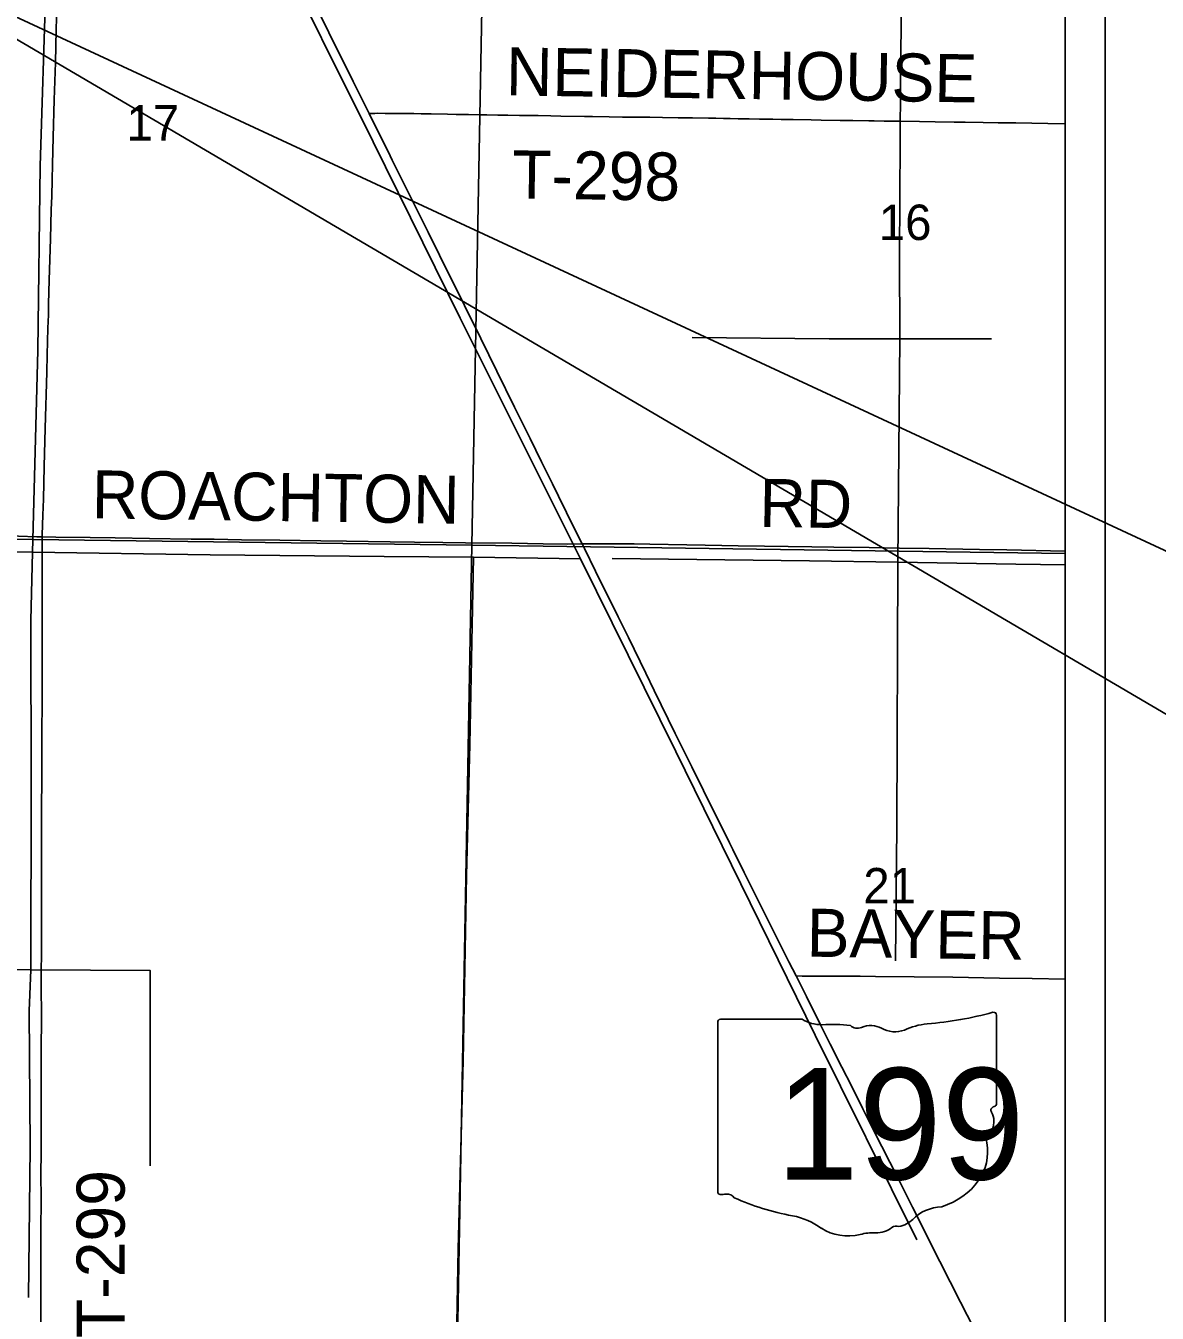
# Model space of a CAD drawing. Extents: x -5.6 to 34, y 0 to 22.
# Drawn here: x 6.304 to 9.13, y 14.869 to 18.084 of the extents above; entities that cross this region are included whole.
import ezdxf

# ---------------------------------------------------------------- set-up
doc = ezdxf.new("R2010")
doc.units = 0
for name, color, linetype in [('GM_X_County_Road', 7, 'Continuous'), ('GM_X_County_Road_Text', 7, 'Continuous'), ('GM_X_Minor_River', 7, 'Continuous'), ('GM_X_Section', 7, 'Continuous'), ('GM_X_Section_Text', 7, 'Continuous'), ('GM_X_State_Location', 7, 'Continuous'), ('GM_X_State_Route', 7, 'Continuous'), ('GM_X_State_Shield', 7, 'Continuous'), ('GM_X_Township', 7, 'Continuous'), ('GM_X_Township_Road', 7, 'Continuous'), ('GM_X_Township_Road_Text', 7, 'Continuous'), ('SH_Data', 7, 'Continuous'), ('SH_Text', 7, 'Continuous')]:
    doc.layers.add(name, color=color, linetype=linetype)

msp = doc.modelspace()

# ---------------------------------------------------------------- linework, layer by layer
at = {"layer": 'GM_X_County_Road'}
for points in [[(6.155, 16.8104), (6.227, 16.8099), (6.2861, 16.809), (6.3321, 16.8081), (6.3452, 16.8079)], [(6.3452, 16.8079), (6.3793, 16.8073), (6.4647, 16.8062), (6.5277, 16.8052), (6.613, 16.8038), (6.7168, 16.8022), (6.7745, 16.8015), (6.8428, 16.8003), (6.9387, 16.7992), (7.0411, 16.7981), (7.1054, 16.797), (7.2144, 16.7955), (7.2748, 16.7947), (7.3457, 16.7938), (7.4022, 16.7928), (7.5177, 16.7918), (7.5965, 16.7904), (7.6569, 16.7897), (7.6937, 16.79)], [(7.6937, 16.79), (7.7724, 16.7906), (7.8236, 16.7901), (7.863, 16.7892), (7.9549, 16.7875), (8.0009, 16.7866), (8.0429, 16.7857), (8.0836, 16.7853), (8.1492, 16.7841), (8.2674, 16.7825), (8.3225, 16.7819), (8.4105, 16.7807), (8.4867, 16.7797), (8.5602, 16.7786), (8.6862, 16.7765), (8.7545, 16.7749), (8.9, 16.772)]]:
    msp.add_lwpolyline(points, dxfattribs=at)
at = {"layer": 'GM_X_Minor_River'}
for points in [[(8.555, 20.9), (8.5465, 20.6373), (8.5247, 19.8744), (8.5123, 19.4145), (8.5029, 18.8743), (8.495, 18.4512), (8.4884, 17.9407), (8.486, 17.5111), (8.4872, 17.3019), (8.4824, 16.7441), (8.4793, 16.0837), (8.4766, 15.7495)], [(8.5297, 15.0523), (8.2755, 15.5636), (7.9273, 16.2717), (7.6894, 16.7524), (7.3893, 17.3541), (7.1716, 17.7937), (6.9143, 18.3107), (6.6663, 18.81), (6.5263, 19.0874), (6.6472, 19.2446), (6.7802, 19.4137), (6.9563, 19.6407), (7.1015, 19.8281), (7.228, 19.9844), (7.2483, 20.0122), (7.2596, 20.0201), (7.2772, 20.0231), (7.3001, 20.0228)], [(6.3107, 14.9085), (6.3148, 15.2836), (6.3128, 15.6243), (6.3166, 15.7268), (6.3177, 16.1789), (6.3167, 16.5989), (6.3206, 16.7696), (6.3343, 17.2728), (6.3403, 17.7344), (6.3541, 18.1823), (6.3684, 18.6678), (6.3725, 18.8561)], [(7.9687, 17.3052), (8.3109, 17.3025), (8.4872, 17.3019), (8.7162, 17.3022)], [(5.4263, 16.7816), (5.5524, 16.7792), (5.8395, 16.774), (6.3206, 16.7696), (6.7649, 16.7624), (7.1996, 16.7586), (7.4222, 16.7566), (7.6894, 16.7524)], [(7.3779, 14.7044), (7.3837, 15.0298), (7.3962, 15.4993), (7.4047, 15.9625), (7.4129, 16.2894), (7.4222, 16.7566)], [(7.7684, 16.7538), (8.2614, 16.7477), (8.4824, 16.7441), (8.7767, 16.7396), (8.9, 16.7381)], [(5.7948, 15.7318), (6.3166, 15.7268), (6.6149, 15.7247), (6.6149, 15.2374)]]:
    msp.add_lwpolyline(points, dxfattribs=at)
at = {"layer": 'GM_X_Section'}
for points in [[(5.3166, 18.9352), (7.4578, 18.9294), (7.4183, 16.7871), (5.2895, 16.8144)], [(8.9, 16.7658), (8.9, 18.906), (7.4578, 18.9294), (7.4183, 16.7871)], [(5.2895, 16.8144), (7.4183, 16.7871), (7.3798, 14.6657), (5.2575, 14.6921)], [(8.9, 14.6404), (8.9, 16.7658), (7.4183, 16.7871), (7.3798, 14.6657)]]:
    msp.add_lwpolyline(points, close=True, dxfattribs=at)
at = {"layer": 'GM_X_State_Route'}
for points in [[(7.1617, 17.8648), (7.1517, 17.8849), (7.1222, 17.945), (7.0612, 18.0672), (7.0158, 18.159), (6.9858, 18.2189), (6.9367, 18.3191), (6.9078, 18.3766), (6.8903, 18.4119), (6.8741, 18.4449), (6.8335, 18.5274), (6.7807, 18.6331), (6.7483, 18.6991), (6.7482, 18.6994)], [(8.6718, 14.8323), (8.6388, 14.8965), (8.5872, 14.9984), (8.5186, 15.1344), (8.4819, 15.2071), (8.4226, 15.3243), (8.395, 15.3795), (8.3662, 15.437), (8.3425, 15.4839), (8.3135, 15.5413), (8.2892, 15.5894), (8.2538, 15.6598), (8.2279, 15.7113), (8.2102, 15.7466), (8.1684, 15.83), (8.1361, 15.8945), (8.0985, 15.97), (8.0699, 16.0273), (8.0617, 16.0437), (7.9968, 16.1743), (7.9677, 16.2331), (7.9264, 16.3167), (7.8738, 16.424), (7.8524, 16.4676), (7.8091, 16.556), (7.7834, 16.6078), (7.7273, 16.7222), (7.6993, 16.7787), (7.6937, 16.79), (7.6749, 16.8281), (7.6345, 16.9092), (7.6194, 16.9398), (7.5921, 16.9952), (7.5638, 17.0529), (7.5248, 17.1318), (7.4804, 17.2212), (7.4405, 17.3026), (7.3997, 17.3849), (7.3375, 17.5109), (7.3089, 17.5686), (7.2831, 17.6202), (7.2469, 17.6932), (7.2196, 17.7485), (7.2091, 17.7697), (7.1887, 17.8109), (7.1617, 17.8648)]]:
    msp.add_lwpolyline(points, dxfattribs=at)
at = {"layer": 'GM_X_State_Shield'}
for p, q in [((8.0323, 15.5958), (8.0323, 15.1732)), ((8.243, 15.6031), (8.0392, 15.6031)), ((8.7284, 15.3925), (8.7284, 15.6136)), ((8.7283, 15.3925), (8.7284, 15.3925))]:
    msp.add_line(p, q, dxfattribs=at)
for centre, major_axis, start_param, end_param in [((8.0403, 15.5967), (0.00806, 0), 1.712693, 3.28349), ((8.2916, 15.6522), (0.0782, 0), 4.042523, 4.731795), ((8.3175, 15.3658), (0.2808, 0), 1.404758, 1.657858), ((8.5746, 15.474), (0.1485, 0), 1.699011, 2.107814), ((8.4805, 16.1793), (0.7382, 0), 4.814394, 5.042369), ((8.7207, 15.6145), (0.00775, 0), 6.141152, 7.989035), ((8.3813, 15.5989), (0.0226, 0), 3.836095, 5.185415), ((8.4144, 15.5501), (0.0469, 0), 0.950623, 2.079405), ((8.4749, 15.6171), (0.0564, 0), 4.081561, 5.145723), ((8.7266, 15.3763), (0.012, 0), 1.883978, 3.671073), ((8.6503, 15.3483), (0.072, 0), 5.934695, 6.695948), ((8.7201, 15.3916), (0.00829, 0), 5.05454, 6.418171), ((8.7562, 15.3), (0.0524, 0), 2.387724, 3.262537), ((8.5218, 15.2718), (0.1846, 0), 5.101752, 6.440018), ((8.0404, 15.1723), (0.00814, 0), 3.00124, 4.508301), ((8.0416, 15.2155), (0.0621, 0), 4.665946, 4.897461), ((8.0543, 15.1488), (0.0224, 0), 0.519207, 1.627899), ((8.337, 15.5285), (0.5331, 0), 4.195997, 4.488961), ((8.178, 14.9833), (0.1668, 0), 0.823519, 1.323587), ((8.5997, 15.0545), (0.1011, 0), 1.647645, 2.488434), ((8.3584, 15.1467), (0.1058, 0), 4.026481, 4.996735), ((8.4273, 15.1151), (0.0564, 0), 4.691044, 5.507374), ((8.4783, 15.0741), (0.0159, 0), 1.147584, 2.315152), ((8.4715, 15.1322), (0.0597, 0), 4.937069, 5.64225), ((8.4196, 15.0006), (0.087, 0), 1.495662, 1.94098)]:
    msp.add_ellipse(centre, major_axis=major_axis, ratio=0.8, start_param=start_param, end_param=end_param, dxfattribs=at)
at = {"layer": 'GM_X_Township'}
msp.add_lwpolyline([(3.0636, 14.1), (8.9, 14.1), (8.9, 20.9), (2.1, 20.9), (2.1, 16.9108), (2.7242, 16.8707), (3.1388, 16.8616), (3.0745, 14.7121)], close=True, dxfattribs=at)
at = {"layer": 'GM_X_Township_Road'}
for points in [[(6.3452, 16.8079), (6.3453, 16.8128), (6.3469, 16.8615), (6.3482, 16.9021), (6.3504, 16.9834), (6.3529, 17.0793), (6.3567, 17.2185), (6.3576, 17.2618), (6.3596, 17.3288), (6.3605, 17.3616), (6.3613, 17.3892), (6.3627, 17.4483), (6.3634, 17.4745), (6.3657, 17.552), (6.3677, 17.6242), (6.3689, 17.6583), (6.3703, 17.699), (6.3713, 17.7371), (6.3728, 17.8053), (6.3753, 17.8986), (6.378, 17.9918), (6.3803, 18.0732), (6.3819, 18.1336)], [(7.1617, 17.8648), (7.1759, 17.8651), (7.1838, 17.8652), (7.2021, 17.8651), (7.2467, 17.8645), (7.273, 17.8643), (7.2914, 17.864), (7.3163, 17.8636), (7.357, 17.863), (7.3794, 17.8625), (7.4096, 17.862), (7.4384, 17.8614), (7.4555, 17.861), (7.4831, 17.8609), (7.508, 17.8603), (7.5369, 17.86), (7.5671, 17.8596), (7.5842, 17.8593), (7.6157, 17.8589), (7.6406, 17.8584), (7.6998, 17.8574), (7.7195, 17.8573), (7.7615, 17.8567), (7.7943, 17.8559), (7.8376, 17.8555), (7.8626, 17.8552), (7.8941, 17.8551), (7.9335, 17.8542), (7.9689, 17.8537), (8.0096, 17.8528), (8.028, 17.8528), (8.0464, 17.8526), (8.0635, 17.8521), (8.0832, 17.8516), (8.1107, 17.8512), (8.137, 17.8506), (8.1698, 17.8506), (8.1908, 17.8501), (8.221, 17.8497), (8.2657, 17.8489), (8.2906, 17.8483), (8.3379, 17.8476), (8.3694, 17.8473), (8.4101, 17.8465), (8.4233, 17.8463), (8.4482, 17.8459), (8.4653, 17.8455), (8.4863, 17.8453), (8.5362, 17.8446), (8.5756, 17.8438), (8.6228, 17.8434), (8.6504, 17.8428), (8.6951, 17.8422), (8.7331, 17.8416), (8.7765, 17.841), (8.8566, 17.8397), (8.9, 17.8393)], [(6.3416, 14.8073), (6.3418, 14.8796), (6.3419, 14.915), (6.3417, 14.9833), (6.3421, 15.0805), (6.3422, 15.1488), (6.3421, 15.2223), (6.3423, 15.2644), (6.3426, 15.4036), (6.3428, 15.4758), (6.343, 15.5375), (6.3433, 15.5953), (6.3426, 15.7017), (6.3431, 15.7884), (6.3435, 15.9079), (6.3436, 15.9631), (6.3438, 16.0117), (6.3438, 16.143), (6.344, 16.1903), (6.3442, 16.2967), (6.3448, 16.4162), (6.3449, 16.4976), (6.3447, 16.6092), (6.3451, 16.7064), (6.3452, 16.7484), (6.345, 16.7997), (6.3452, 16.8079)], [(8.2279, 15.7113), (8.2432, 15.7112), (8.3124, 15.7109), (8.388, 15.7105), (8.4261, 15.7099), (8.6197, 15.708), (8.7361, 15.706), (8.8173, 15.7046), (8.9, 15.7037)]]:
    msp.add_lwpolyline(points, dxfattribs=at)
at = {"layer": 'SH_Data'}
for p, q in [((9, 21), (9, 14)), ((8.9, 20.9), (8.9, 14.1))]:
    msp.add_line(p, q, dxfattribs=at)
at = {"layer": 'SH_Text'}
msp.add_lwpolyline([(9.909, 15.9208), (5.8309, 18.3146), (9.909, 16.4208)], close=True, dxfattribs=at)

# ---------------------------------------------------------------- texts
at = {"layer": 'GM_X_County_Road_Text'}
for s, rotation, p in [('ROACHTON', 359.1386, (6.4685, 16.8541)), ('RD', 359.0179, (8.1355, 16.8329))]:
    msp.add_text(s, height=0.12, rotation=rotation, dxfattribs=at).set_placement(p)
at = {"layer": 'GM_X_Section_Text'}
for s, p in [('17', (6.5558, 17.7972)), ('16', (8.4346, 17.5488)), ('21', (8.3959, 15.8925))]:
    msp.add_text(s, height=0.0884, rotation=0, dxfattribs=at).set_placement(p)
at = {"layer": 'GM_X_State_Location'}
for s in ['s', 'r']:
    msp.add_text(s, height=0.0004, dxfattribs=at).set_placement((8.3725, 15.3564))
msp.add_text('199', height=0.0004, rotation=0, dxfattribs=at).set_placement((8.2313, 15.3273))
at = {"layer": 'GM_X_State_Shield'}
msp.add_text('199', height=0.27844, dxfattribs=at).set_placement((8.1774, 15.203))
at = {"layer": 'GM_X_Township_Road_Text'}
for s, rotation, p in [('NEIDERHOUSE', 359.1234, (7.5029, 17.9101)), ('T-298', 359.1587, (7.5185, 17.6529)), ('BAYER', 359.1945, (8.254, 15.7596)), ('T-299', 90, (6.5511, 14.8075))]:
    msp.add_text(s, height=0.12, rotation=rotation, dxfattribs=at).set_placement(p)

doc.saveas('drawing.dxf')
